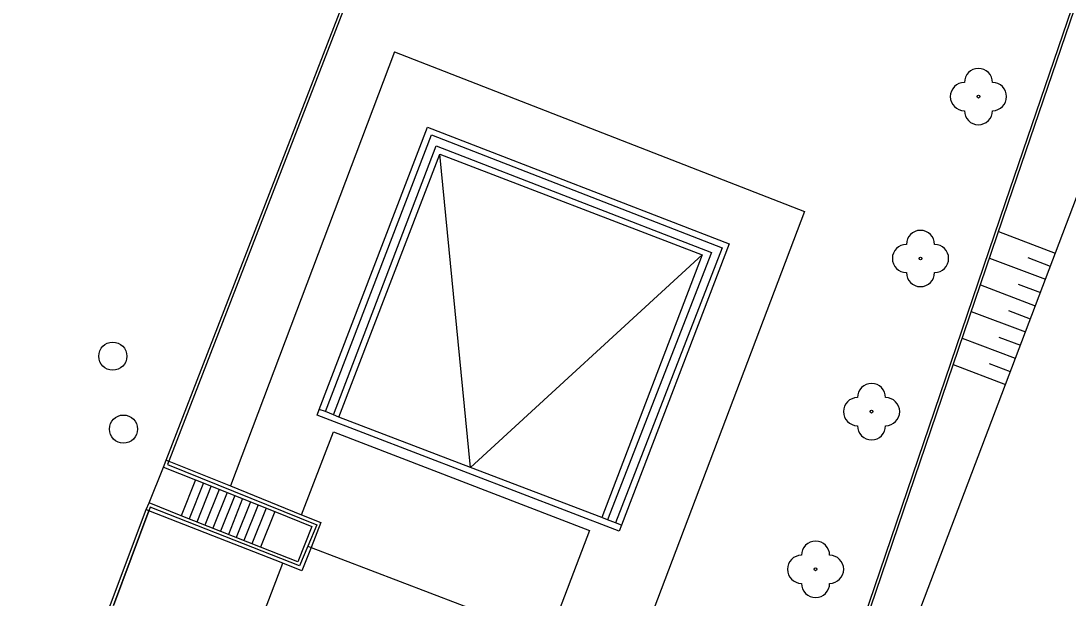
# Model space of a CAD drawing. Extents: x -596229 to -595156, y -1161237 to -1159376.
# Drawn here: x -596145.71 to -596108.49, y -1160147.15 to -1160126.65 of the extents above; entities that cross this region are included whole.
import ezdxf

# ---------------------------------------------------------------- set-up
doc = ezdxf.new("R2010")
doc.units = 0
for name, color, linetype in [('Level 22', 7, 'Continuous'), ('Level 27', 7, 'Continuous'), ('TM - horni hrana svahu', 7, 'Continuous'), ('TM - plot drateny_ kovovy - VP', 7, 'Continuous'), ('TM - podezdivka plotu - VP', 7, 'Continuous'), ('TM - rozhrani ploch obecne - VN', 7, 'Continuous'), ('TM - rozhrani ploch obecne - VP', 7, 'Continuous'), ('TM - schody - VP', 7, 'Continuous'), ('TM - srafovani', 7, 'Continuous'), ('TM - zabradli - VP', 7, 'Continuous')]:
    doc.layers.add(name, color=color, linetype=linetype)

msp = doc.modelspace()

# ---------------------------------------------------------------- linework, layer by layer
at = {"layer": 'Level 22'}
for centre in [(-596111.68, -1160129.34), (-596113.74, -1160135.09), (-596115.48, -1160140.53), (-596117.47, -1160146.13)]:
    msp.add_circle(centre, 0.05, dxfattribs=at)
for centre, start, end in [((-596111.68, -1160128.84), 0, 180), ((-596112.18, -1160129.34), 90, 270), ((-596111.18, -1160129.34), 270, 90), ((-596111.68, -1160129.84), 180, 0), ((-596113.74, -1160134.59), 0, 180), ((-596114.24, -1160135.09), 90, 270), ((-596113.24, -1160135.09), 270, 90), ((-596113.74, -1160135.59), 180, 0), ((-596115.48, -1160140.03), 0, 180), ((-596115.98, -1160140.53), 90, 270), ((-596114.98, -1160140.53), 270, 90), ((-596115.48, -1160141.03), 180, 0), ((-596117.47, -1160145.63), 0, 180), ((-596117.97, -1160146.13), 90, 270), ((-596116.97, -1160146.13), 270, 90), ((-596117.47, -1160146.63), 180, 0)]:
    msp.add_arc(centre, 0.5, start, end, dxfattribs=at)
at = {"layer": 'Level 27'}
for centre in [(-596142.45, -1160138.56), (-596142.07, -1160141.15)]:
    msp.add_circle(centre, 0.5, dxfattribs=at)
at = {"layer": 'TM - horni hrana svahu'}
msp.add_lwpolyline([(-596130.97, -1160192.85), (-596101.5, -1160115.29)], dxfattribs=at)
at = {"layer": 'TM - plot drateny_ kovovy - VP'}
msp.add_lwpolyline([(-596101.16, -1160105.12), (-596110.73, -1160133.11), (-596131.06, -1160192.82)], dxfattribs=at)
at = {"layer": 'TM - podezdivka plotu - VP'}
msp.add_lwpolyline([(-596101.06, -1160105.15), (-596110.63, -1160133.14), (-596130.97, -1160192.85)], dxfattribs=at)
at = {"layer": 'TM - rozhrani ploch obecne - VN'}
for points in [[(-596135.74, -1160144.19), (-596134.61, -1160141.25), (-596125.5, -1160144.75), (-596126.96, -1160148.58)], [(-596126.96, -1160148.58), (-596128.34, -1160152.17), (-596137.46, -1160148.67), (-596136.41, -1160145.91)]]:
    msp.add_lwpolyline(points, dxfattribs=at)
at = {"layer": 'TM - rozhrani ploch obecne - VP'}
for points in [[(-596140.55, -1160142.25), (-596131.66, -1160119.3), (-596127.88, -1160109.36), (-596163.81, -1160095.54), (-596187.04, -1160086.61), (-596187, -1160086.51)], [(-596131.57, -1160119.33), (-596140.46, -1160142.29)], [(-596132.44, -1160127.75), (-596138.27, -1160143.17)], [(-596132.44, -1160127.75), (-596117.86, -1160133.42)], [(-596135.11, -1160140.45), (-596131.26, -1160130.43)], [(-596134.89, -1160140.53), (-596131.12, -1160130.7), (-596120.79, -1160134.71), (-596124.58, -1160144.48)], [(-596131.26, -1160130.43), (-596120.54, -1160134.57)], [(-596134.61, -1160140.64), (-596130.95, -1160131.09), (-596121.17, -1160134.88), (-596124.86, -1160144.37)], [(-596134.42, -1160140.72), (-596130.83, -1160131.39)], [(-596129.74, -1160142.51), (-596130.83, -1160131.39)], [(-596130.83, -1160131.39), (-596121.5, -1160134.96)], [(-596117.86, -1160133.42), (-596124.04, -1160149.69)], [(-596120.54, -1160134.57), (-596124.37, -1160144.56)], [(-596129.74, -1160142.51), (-596121.5, -1160134.96)], [(-596121.5, -1160134.96), (-596125.07, -1160144.29)], [(-596135.19, -1160140.66), (-596135.11, -1160140.45)], [(-596124.45, -1160144.77), (-596135.19, -1160140.66)], [(-596134.89, -1160140.53), (-596135.11, -1160140.45)], [(-596134.61, -1160140.64), (-596134.89, -1160140.53)], [(-596134.42, -1160140.72), (-596134.61, -1160140.64)], [(-596129.74, -1160142.51), (-596134.42, -1160140.72)], [(-596140.65, -1160142.5), (-596140.55, -1160142.25)], [(-596140.55, -1160142.25), (-596140.46, -1160142.29)], [(-596141.16, -1160143.77), (-596140.65, -1160142.5)], [(-596140.65, -1160142.5), (-596139.51, -1160142.95)], [(-596140.46, -1160142.29), (-596138.27, -1160143.17)], [(-596125.07, -1160144.29), (-596129.74, -1160142.51)], [(-596139.51, -1160142.95), (-596140.02, -1160144.23)], [(-596139.51, -1160142.95), (-596136.69, -1160144.08)], [(-596138.27, -1160143.17), (-596135.74, -1160144.19)], [(-596149.43, -1160165.18), (-596145.69, -1160155.84), (-596144.85, -1160153.38), (-596142.53, -1160147.38), (-596141.26, -1160144.01)], [(-596142.43, -1160147.42), (-596141.17, -1160144.05)], [(-596141.26, -1160144.01), (-596141.16, -1160143.77)], [(-596141.17, -1160144.05), (-596141.26, -1160144.01)], [(-596136.41, -1160145.91), (-596141.17, -1160144.05)], [(-596140.02, -1160144.23), (-596141.16, -1160143.77)], [(-596136.69, -1160144.08), (-596137.2, -1160145.34)], [(-596136.69, -1160144.08), (-596135.37, -1160144.61), (-596135.87, -1160145.86), (-596137.2, -1160145.34)], [(-596137.2, -1160145.34), (-596140.02, -1160144.23)], [(-596135.74, -1160144.19), (-596135.05, -1160144.47), (-596135.4, -1160145.36)], [(-596124.86, -1160144.37), (-596125.07, -1160144.29)], [(-596124.58, -1160144.48), (-596124.86, -1160144.37)], [(-596124.37, -1160144.56), (-596124.58, -1160144.48)], [(-596124.37, -1160144.56), (-596124.45, -1160144.77)], [(-596135.4, -1160145.36), (-596135.73, -1160146.18), (-596136.41, -1160145.91)]]:
    msp.add_lwpolyline(points, dxfattribs=at)
at = {"layer": 'TM - schody - VP'}
for points in [[(-596139.23, -1160143.06), (-596139.74, -1160144.34)], [(-596138.95, -1160143.17), (-596139.46, -1160144.45)], [(-596138.67, -1160143.29), (-596139.18, -1160144.56)], [(-596138.39, -1160143.4), (-596138.9, -1160144.67)], [(-596138.11, -1160143.51), (-596138.62, -1160144.78)], [(-596137.84, -1160143.62), (-596138.34, -1160144.89)], [(-596137.56, -1160143.73), (-596138.07, -1160145)], [(-596137.28, -1160143.84), (-596137.79, -1160145.11)], [(-596137, -1160143.96), (-596137.51, -1160145.22)]]:
    msp.add_lwpolyline(points, dxfattribs=at)
at = {"layer": 'TM - srafovani'}
for points in [[(-596110.97, -1160134.13), (-596108.95, -1160134.9)], [(-596111.29, -1160135.08), (-596109.3, -1160135.83)], [(-596109.93, -1160135.06), (-596109.13, -1160135.36)], [(-596111.61, -1160136.02), (-596109.66, -1160136.77)], [(-596110.27, -1160136), (-596109.48, -1160136.3)], [(-596111.94, -1160136.97), (-596110.01, -1160137.7)], [(-596110.61, -1160136.94), (-596109.84, -1160137.23)], [(-596112.26, -1160137.92), (-596110.37, -1160138.63)], [(-596110.95, -1160137.88), (-596110.19, -1160138.17)], [(-596112.58, -1160138.86), (-596110.72, -1160139.57)], [(-596111.3, -1160138.82), (-596110.55, -1160139.1)]]:
    msp.add_lwpolyline(points, dxfattribs=at)
at = {"layer": 'TM - zabradli - VP'}
for points in [[(-596131.57, -1160119.33), (-596140.46, -1160142.29)], [(-596140.46, -1160142.29), (-596140.51, -1160142.41), (-596135.2, -1160144.55), (-596135.52, -1160145.31)], [(-596141.17, -1160144.05), (-596142.43, -1160147.42)], [(-596135.52, -1160145.31), (-596135.81, -1160146.01), (-596141.12, -1160143.92), (-596141.17, -1160144.05)], [(-596135.52, -1160145.31), (-596135.4, -1160145.36)], [(-596135.4, -1160145.36), (-596126.96, -1160148.58)]]:
    msp.add_lwpolyline(points, dxfattribs=at)

doc.saveas('drawing.dxf')
